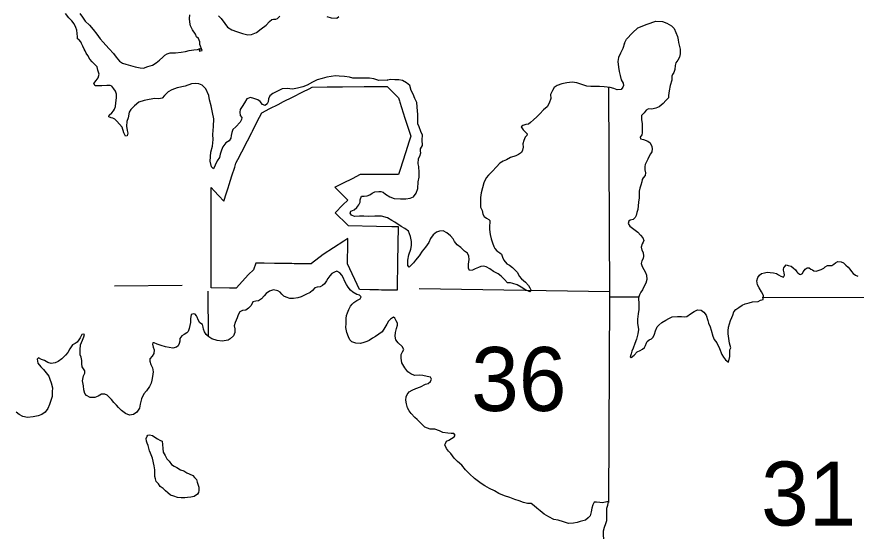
# Model space of a CAD drawing. Extents: x 77230 to 630905, y 790554 to 1662844.
# Drawn here: x 315544 to 326622, y 1587473 to 1594330 of the extents above; entities that cross this region are included whole.
import ezdxf

# ---------------------------------------------------------------- set-up
doc = ezdxf.new("R2010")
doc.units = 0
for name, color, linetype in [('Level 12', 7, 'Continuous'), ('Level 15', 7, 'Continuous'), ('Level 16', 7, 'Continuous'), ('Level 17', 7, 'Continuous')]:
    doc.layers.add(name, color=color, linetype=linetype)

msp = doc.modelspace()

# ---------------------------------------------------------------- linework, layer by layer
at = {"layer": 'Level 12'}
msp.add_lwpolyline([(320562, 1590719), (320415, 1590722), (320359, 1590723), (320316, 1590724), (320270, 1590725), (320204, 1590726), (320068, 1590729), (319909, 1591068), (319910, 1591138), (319913, 1591273), (319915, 1591403), (319858, 1591366), (319587, 1591192), (319434, 1591075), (319427, 1591070), (319204, 1591071), (319174, 1591072), (319033, 1591074), (318947, 1591075), (318811, 1591076), (318768, 1591076), (318755, 1591076), (318698, 1591077), (318668, 1590989), (318603, 1590926), (318440, 1590746), (318353, 1590748), (318109, 1590751), (318109, 1590802), (318109, 1591122), (318109, 1591213), (318109, 1591273), (318109, 1591433), (318109, 1591519), (318110, 1592076), (318151, 1592034), (318212, 1591968), (318276, 1591898), (318311, 1592008), (318332, 1592074), (318346, 1592117), (318383, 1592232), (318420, 1592346), (318437, 1592397), (318461, 1592446), (318513, 1592549), (318588, 1592692), (318644, 1592803), (318653, 1592820), (318717, 1592946), (318777, 1593063), (318885, 1593118), (318992, 1593173), (319066, 1593210), (319183, 1593270), (319318, 1593338), (319402, 1593381), (319444, 1593402), (319639, 1593404), (319844, 1593406), (320129, 1593409), (320362, 1593411), (320389, 1593412), (320432, 1593412), (320478, 1593364), (320529, 1593312), (320580, 1593259), (320593, 1593219), (320598, 1593202), (320666, 1592992), (320745, 1592754), (320722, 1592687), (320673, 1592534), (320602, 1592314), (320580, 1592247), (320428, 1592247), (320388, 1592247), (320231, 1592247), (320076, 1592247), (319968, 1592193), (319850, 1592134), (319745, 1592081), (319741, 1592079), (319767, 1592053), (319836, 1591986), (319913, 1591911), (319849, 1591846), (319747, 1591743), (319910, 1591582), (319917, 1591575), (320291, 1591566), (320493, 1591562), (320578, 1591560), (320569, 1591094), (320563, 1590754)], close=True, dxfattribs=at)
at = {"layer": 'Level 15'}
msp.add_lwpolyline([(323356, 1587916), (323371, 1590641), (323359, 1593403)], dxfattribs=at)
at = {"layer": 'Level 16'}
for points in [[(316833, 1590779), (317726, 1590787)], [(318066, 1590707), (318068, 1590106)], [(320855, 1590745), (323369, 1590703)], [(323375, 1590635), (323752, 1590634)], [(325383, 1590629), (327123, 1590623)]]:
    msp.add_lwpolyline(points, dxfattribs=at)
at = {"layer": 'Level 17'}
for points in [[(316434, 1593904), (316414, 1593944), (316398, 1593977), (316389, 1594001), (316365, 1594029), (316347, 1594037), (316345, 1594065), (316342, 1594109), (316336, 1594153), (316323, 1594189), (316301, 1594239), (316269, 1594278), (316230, 1594316), (316186, 1594374)], [(316375, 1594375), (316410, 1594326), (316448, 1594272), (316503, 1594221), (316553, 1594163), (316600, 1594100), (316644, 1594040), (316683, 1593996), (316719, 1593955), (316765, 1593907)], [(317960, 1593963), (317958, 1594001), (317941, 1594043), (317917, 1594067), (317901, 1594099), (317862, 1594160), (317836, 1594212), (317827, 1594258), (317825, 1594308), (317826, 1594358)], [(318205, 1594344), (318240, 1594306), (318288, 1594243), (318325, 1594193), (318381, 1594158), (318443, 1594134), (318523, 1594109), (318595, 1594090), (318643, 1594096), (318709, 1594123), (318768, 1594170), (318833, 1594220), (318879, 1594267), (318912, 1594295), (318934, 1594298), (318962, 1594298), (318986, 1594306), (319014, 1594338)], [(319638, 1594335), (319692, 1594317), (319766, 1594314), (319796, 1594336)], [(323563, 1593982), (323590, 1594033), (323669, 1594120), (323738, 1594184), (323865, 1594234), (323977, 1594273), (324064, 1594270), (324124, 1594246), (324183, 1594209), (324219, 1594175), (324242, 1594121), (324262, 1594070), (324274, 1594024), (324277, 1593990)], [(316812, 1592990), (316788, 1592998), (316758, 1593010), (316764, 1593032), (316797, 1593064), (316819, 1593088), (316833, 1593112), (316845, 1593146), (316852, 1593194), (316860, 1593261), (316859, 1593307), (316845, 1593349), (316825, 1593380), (316799, 1593414), (316775, 1593422), (316733, 1593422), (316667, 1593419), (316613, 1593419), (316577, 1593420), (316563, 1593448), (316591, 1593487), (316616, 1593523), (316630, 1593573), (316615, 1593627), (316603, 1593669), (316563, 1593714), (316541, 1593736), (316510, 1593770), (316482, 1593820), (316460, 1593850), (316448, 1593880), (316434, 1593904)], [(316765, 1593907), (316819, 1593845), (316857, 1593797), (316898, 1593745), (316938, 1593719), (316984, 1593704), (317044, 1593686), (317108, 1593669), (317174, 1593655), (317218, 1593654), (317275, 1593674), (317337, 1593693), (317385, 1593721), (317428, 1593757), (317470, 1593796), (317500, 1593822), (317528, 1593842), (317567, 1593855), (317639, 1593855), (317715, 1593862), (317771, 1593870), (317821, 1593885), (317882, 1593895), (317930, 1593897), (317964, 1593910), (317952, 1593876), (317992, 1593886), (317960, 1593963)], [(323563, 1593982), (323543, 1593912), (323510, 1593850), (323486, 1593793), (323477, 1593739), (323483, 1593663), (323492, 1593609), (323508, 1593553), (323522, 1593500), (323545, 1593456), (323553, 1593424), (323541, 1593400), (323519, 1593371), (323468, 1593365), (323422, 1593383), (323374, 1593398), (323294, 1593406), (323236, 1593409), (323170, 1593411), (323118, 1593410), (323066, 1593416), (322986, 1593439), (322936, 1593459), (322874, 1593468), (322804, 1593460), (322735, 1593443), (322675, 1593425), (322637, 1593398), (322616, 1593358), (322588, 1593304), (322593, 1593252), (322569, 1593190), (322544, 1593142), (322494, 1593101), (322445, 1593047), (322409, 1593008), (322363, 1592970), (322322, 1592934), (322296, 1592914), (322264, 1592907), (322224, 1592897), (322202, 1592877), (322227, 1592839), (322259, 1592805), (322279, 1592787), (322277, 1592763), (322253, 1592743), (322234, 1592697), (322224, 1592653), (322225, 1592609), (322217, 1592571), (322203, 1592537), (322164, 1592512), (322128, 1592494), (322058, 1592471), (322006, 1592441), (321963, 1592425), (321917, 1592398), (321873, 1592350), (321818, 1592289), (321771, 1592241), (321737, 1592203), (321708, 1592138), (321688, 1592072), (321671, 1592004), (321663, 1591944), (321662, 1591888), (321664, 1591818), (321687, 1591774), (321693, 1591726), (321713, 1591692), (321741, 1591670), (321773, 1591655), (321787, 1591641), (321788, 1591615), (321782, 1591571), (321784, 1591521), (321793, 1591455), (321805, 1591401), (321824, 1591345), (321840, 1591299), (321854, 1591271), (321880, 1591241), (321921, 1591214), (321939, 1591196), (321955, 1591156), (321971, 1591116), (322011, 1591070), (322046, 1591051), (322088, 1591019), (322118, 1590989), (322150, 1590953), (322174, 1590907), (322205, 1590872), (322259, 1590828), (322297, 1590782), (322315, 1590753), (322332, 1590715), (322314, 1590700), (322248, 1590730), (322200, 1590760)], [(324277, 1593990), (324298, 1593903), (324300, 1593843), (324290, 1593795), (324268, 1593757), (324242, 1593723), (324232, 1593685), (324228, 1593633), (324217, 1593593), (324199, 1593569), (324189, 1593545), (324187, 1593493), (324167, 1593423), (324153, 1593351), (324147, 1593289), (324147, 1593259), (324111, 1593227), (324073, 1593187), (324021, 1593143), (323977, 1593123), (323923, 1593111), (323880, 1593113), (323848, 1593096), (323824, 1593064), (323788, 1593028), (323790, 1592974), (323797, 1592918), (323797, 1592862), (323799, 1592826), (323797, 1592796), (323791, 1592770), (323773, 1592742), (323777, 1592720), (323815, 1592708), (323873, 1592687), (323903, 1592665), (323925, 1592619), (323931, 1592587), (323923, 1592547), (323907, 1592519), (323887, 1592483), (323871, 1592451), (323855, 1592415), (323835, 1592379), (323831, 1592353), (323832, 1592309), (323842, 1592271), (323838, 1592235), (323810, 1592203), (323798, 1592183), (323792, 1592153), (323778, 1592107), (323768, 1592067), (323758, 1592027), (323756, 1591991), (323756, 1591941), (323750, 1591883), (323744, 1591833), (323740, 1591787), (323728, 1591745), (323720, 1591705), (323706, 1591681), (323678, 1591656), (323638, 1591646), (323622, 1591630), (323612, 1591600), (323634, 1591568), (323686, 1591525), (323740, 1591487), (323775, 1591447), (323807, 1591411), (323819, 1591379), (323809, 1591357), (323799, 1591333), (323785, 1591291), (323795, 1591249), (323809, 1591217), (323813, 1591171), (323809, 1591139), (323793, 1591107), (323785, 1591073), (323799, 1591035), (323843, 1590955), (323854, 1590921), (323858, 1590863), (323846, 1590813), (323820, 1590763), (323802, 1590725), (323780, 1590693), (323764, 1590661), (323750, 1590619), (323754, 1590537), (323752, 1590467), (323746, 1590407), (323734, 1590339), (323734, 1590287), (323750, 1590203), (323740, 1590143), (323723, 1590075), (323701, 1590017), (323677, 1589957)], [(320432, 1593493), (320322, 1593490), (320256, 1593512), (320198, 1593521), (320120, 1593519), (320064, 1593518), (319978, 1593519), (319934, 1593533), (319869, 1593543), (319799, 1593548), (319749, 1593550), (319695, 1593543), (319635, 1593531), (319575, 1593514), (319510, 1593496), (319446, 1593465), (319375, 1593429), (319319, 1593406), (319249, 1593386), (319181, 1593375), (319112, 1593383), (319048, 1593380), (318986, 1593349), (318921, 1593319), (318885, 1593285), (318867, 1593245), (318860, 1593208), (318848, 1593180), (318824, 1593158), (318788, 1593174), (318754, 1593210), (318726, 1593233), (318674, 1593253), (318630, 1593263), (318582, 1593248), (318548, 1593194), (318519, 1593146), (318491, 1593105), (318489, 1593071), (318492, 1593029), (318514, 1593002), (318510, 1592972), (318493, 1592941), (318435, 1592879), (318396, 1592841), (318382, 1592804), (318374, 1592762), (318369, 1592728), (318345, 1592692), (318303, 1592664), (318264, 1592615), (318246, 1592569), (318229, 1592517), (318219, 1592471), (318187, 1592427), (318164, 1592372), (318140, 1592324), (318112, 1592348), (318096, 1592426), (318107, 1592542), (318126, 1592624), (318137, 1592710), (318131, 1592774), (318142, 1592883), (318145, 1592985), (318128, 1593065), (318110, 1593154), (318089, 1593236), (318079, 1593292), (318038, 1593378), (317992, 1593426), (317946, 1593445), (317900, 1593449), (317848, 1593447), (317766, 1593414), (317661, 1593391), (317589, 1593366), (317542, 1593338), (317494, 1593292), (317462, 1593255), (317419, 1593245), (317365, 1593253), (317293, 1593240), (317225, 1593225), (317154, 1593201), (317098, 1593156), (317047, 1593108), (317027, 1593072), (317012, 1592996), (316996, 1592947), (316990, 1592885), (316999, 1592831), (317009, 1592792), (317003, 1592757), (316980, 1592753), (316959, 1592797), (316933, 1592873), (316900, 1592913), (316866, 1592954), (316838, 1592978), (316812, 1592990)], [(320432, 1593493), (320436, 1593494)], [(320878, 1592814), (320854, 1592876), (320837, 1592918), (320837, 1592988), (320838, 1593044), (320832, 1593086), (320828, 1593140), (320823, 1593200), (320797, 1593252), (320774, 1593308), (320748, 1593359), (320732, 1593421), (320689, 1593457), (320633, 1593491), (320587, 1593498), (320535, 1593500), (320481, 1593503), (320436, 1593494)], [(322200, 1590760), (322147, 1590791), (322089, 1590809), (322061, 1590817), (322021, 1590820), (321981, 1590860), (321937, 1590908), (321895, 1590937), (321835, 1590969), (321788, 1591004), (321738, 1591030), (321702, 1591036), (321669, 1591032), (321637, 1591021), (321593, 1591001), (321557, 1590983), (321519, 1590980), (321507, 1591010), (321507, 1591064), (321516, 1591126), (321508, 1591172), (321492, 1591208), (321453, 1591238), (321403, 1591284), (321357, 1591321), (321319, 1591365), (321304, 1591401), (321268, 1591439), (321218, 1591478), (321170, 1591506), (321124, 1591499), (321082, 1591487), (321039, 1591451), (321003, 1591402), (320984, 1591352), (320940, 1591288), (320895, 1591238), (320853, 1591175), (320808, 1591119), (320778, 1591083), (320749, 1591052), (320723, 1591026), (320705, 1591048), (320706, 1591116), (320720, 1591186), (320745, 1591262), (320752, 1591310), (320752, 1591364), (320742, 1591428), (320713, 1591502), (320665, 1591534), (320617, 1591563), (320534, 1591617), (320494, 1591639), (320436, 1591676), (320356, 1591699), (320270, 1591699), (320185, 1591694), (320123, 1591700), (320065, 1591697), (320001, 1591695), (319963, 1591712), (319943, 1591736), (319953, 1591764), (319998, 1591781), (320032, 1591811), (320060, 1591847), (320075, 1591881), (320077, 1591915), (320095, 1591960), (320129, 1591964), (320166, 1591968), (320204, 1591978), (320232, 1592003), (320268, 1592021), (320324, 1592025), (320350, 1592022), (320380, 1592016), (320410, 1591990), (320468, 1591953), (320524, 1591931), (320608, 1591928), (320678, 1591926), (320737, 1591935), (320781, 1591955), (320813, 1592001), (320838, 1592062), (320843, 1592150), (320853, 1592212), (320856, 1592276), (320848, 1592352), (320840, 1592390), (320847, 1592460), (320865, 1592492), (320876, 1592532), (320870, 1592556), (320874, 1592586), (320899, 1592630), (320895, 1592704), (320898, 1592768), (320878, 1592814)], [(324936, 1589771), (324954, 1589847), (324954, 1589897), (324956, 1589935), (324968, 1589959), (324951, 1590023), (324941, 1590081), (324931, 1590143), (324931, 1590183), (324935, 1590231), (324949, 1590275), (324961, 1590319), (324981, 1590361), (324993, 1590389), (325009, 1590433), (325035, 1590467), (325073, 1590493), (325117, 1590525), (325157, 1590541), (325209, 1590553), (325255, 1590567), (325327, 1590571), (325360, 1590589), (325396, 1590597), (325398, 1590649), (325373, 1590699), (325343, 1590753), (325319, 1590793), (325311, 1590843), (325325, 1590889), (325345, 1590919), (325373, 1590939), (325411, 1590951), (325449, 1590959), (325485, 1590955), (325529, 1590952), (325569, 1590940), (325596, 1590924), (325628, 1590908), (325664, 1590894), (325676, 1590918), (325670, 1590950), (325664, 1590986), (325662, 1591000), (325668, 1591016), (325678, 1591034), (325696, 1591056), (325724, 1591048), (325764, 1591038), (325792, 1591016), (325822, 1590988), (325838, 1590964), (325852, 1590948), (325872, 1590934), (325888, 1590928), (325912, 1590942), (325924, 1590962), (325938, 1590986), (325950, 1591000), (325976, 1591018), (326000, 1591016), (326024, 1590998), (326047, 1590988), (326065, 1590976), (326095, 1590974), (326119, 1590980), (326159, 1590993), (326193, 1591011), (326211, 1591031), (326241, 1591049), (326269, 1591049), (326301, 1591047), (326325, 1591065), (326347, 1591083), (326379, 1591101), (326423, 1591097), (326453, 1591081), (326487, 1591051), (326516, 1591023), (326536, 1590999), (326560, 1590969), (326584, 1590939), (326612, 1590917), (326642, 1590905)], [(319968, 1590536), (319992, 1590560), (320032, 1590584), (320076, 1590605), (320087, 1590631), (320069, 1590653), (320031, 1590662), (319977, 1590694), (319947, 1590720), (319917, 1590760), (319895, 1590797), (319874, 1590835), (319850, 1590887), (319832, 1590917), (319808, 1590951), (319769, 1590970), (319738, 1590960), (319700, 1590940), (319674, 1590912), (319650, 1590873), (319631, 1590845), (319603, 1590803), (319577, 1590781), (319548, 1590767), (319510, 1590762), (319478, 1590750), (319448, 1590718), (319414, 1590691), (319357, 1590665), (319295, 1590635), (319251, 1590620), (319194, 1590612), (319146, 1590613), (319100, 1590629), (319070, 1590641), (319040, 1590668), (319019, 1590696), (318989, 1590714), (318931, 1590724), (318880, 1590709), (318834, 1590677), (318808, 1590647), (318773, 1590606)], [(318773, 1590606), (318735, 1590580), (318697, 1590578), (318661, 1590565), (318636, 1590517), (318604, 1590483), (318566, 1590459), (318524, 1590454), (318487, 1590436), (318467, 1590394), (318453, 1590358), (318426, 1590295), (318414, 1590249), (318423, 1590209), (318423, 1590163), (318405, 1590119), (318360, 1590079), (318332, 1590063), (318254, 1590048), (318188, 1590057), (318120, 1590079), (318080, 1590103), (318042, 1590138), (318020, 1590170), (318008, 1590208), (318003, 1590234), (317997, 1590266), (317961, 1590292), (317939, 1590328), (317925, 1590363), (317916, 1590383), (317900, 1590403), (317882, 1590409), (317846, 1590401), (317835, 1590341), (317837, 1590295), (317828, 1590253), (317818, 1590213), (317808, 1590174), (317789, 1590158), (317751, 1590136), (317721, 1590120), (317697, 1590082), (317694, 1590049), (317686, 1590019), (317676, 1589987), (317652, 1589967), (317603, 1589955), (317555, 1589966), (317505, 1589972), (317449, 1589992), (317395, 1590009), (317359, 1590027), (317339, 1590027), (317333, 1590007), (317345, 1589969), (317355, 1589933), (317352, 1589885), (317332, 1589851), (317300, 1589814), (317301, 1589782), (317313, 1589740), (317335, 1589698), (317342, 1589644), (317334, 1589580), (317325, 1589532), (317317, 1589492), (317295, 1589448), (317254, 1589392), (317222, 1589351), (317189, 1589285), (317172, 1589217), (317162, 1589165), (317130, 1589111), (317085, 1589078), (317031, 1589072), (316977, 1589091), (316927, 1589131), (316887, 1589171), (316860, 1589204), (316824, 1589240), (316792, 1589280), (316760, 1589314), (316736, 1589335), (316704, 1589349), (316662, 1589347), (316620, 1589323), (316574, 1589304), (316514, 1589306), (316466, 1589329), (316440, 1589357), (316430, 1589405), (316423, 1589457), (316413, 1589525), (316424, 1589589), (316444, 1589627), (316444, 1589655), (316409, 1589707), (316403, 1589747), (316403, 1589793), (316394, 1589837)], [(322118, 1587959), (322050, 1587983), (321980, 1588008), (321906, 1588038), (321848, 1588071), (321784, 1588105), (321720, 1588138), (321674, 1588170), (321621, 1588210), (321583, 1588237), (321519, 1588297), (321465, 1588350), (321418, 1588412), (321362, 1588460), (321318, 1588505), (321271, 1588563), (321241, 1588595), (321213, 1588633), (321195, 1588679), (321204, 1588695), (321216, 1588727), (321244, 1588739), (321280, 1588765), (321302, 1588777), (321317, 1588784), (321331, 1588808), (321313, 1588828), (321277, 1588831), (321231, 1588835), (321165, 1588844), (321121, 1588866), (321063, 1588884), (320999, 1588887), (320931, 1588913), (320881, 1588960), (320827, 1589012), (320795, 1589042), (320748, 1589091), (320722, 1589129), (320700, 1589169), (320687, 1589221), (320679, 1589271), (320683, 1589313), (320698, 1589345), (320724, 1589381), (320764, 1589403), (320809, 1589422), (320871, 1589446), (320937, 1589479), (320971, 1589491), (321002, 1589515), (321016, 1589546), (321004, 1589571), (320960, 1589583), (320904, 1589595), (320856, 1589598), (320794, 1589596), (320746, 1589617), (320706, 1589645), (320664, 1589695), (320625, 1589761), (320615, 1589825), (320618, 1589873), (320636, 1589909), (320650, 1589937), (320629, 1589977), (320577, 1590026), (320545, 1590066), (320539, 1590114), (320544, 1590164), (320554, 1590214), (320567, 1590260), (320567, 1590284), (320551, 1590318), (320535, 1590352), (320517, 1590366), (320475, 1590338), (320451, 1590310), (320426, 1590271), (320402, 1590227), (320368, 1590173), (320323, 1590140), (320279, 1590110), (320237, 1590086), (320196, 1590057), (320162, 1590043), (320122, 1590031), (320080, 1590018), (320018, 1590020), (319966, 1590038), (319938, 1590067), (319920, 1590107), (319900, 1590161), (319887, 1590229), (319889, 1590283), (319892, 1590347), (319896, 1590385), (319908, 1590421), (319927, 1590465), (319947, 1590508), (319968, 1590536)], [(323677, 1589957), (323659, 1589917), (323651, 1589881), (323639, 1589843), (323651, 1589831), (323693, 1589865), (323733, 1589907), (323769, 1589925), (323803, 1589943), (323829, 1589963), (323843, 1589989), (323855, 1590025), (323863, 1590045), (323889, 1590065), (323919, 1590077), (323941, 1590101), (323959, 1590139), (323975, 1590185), (323997, 1590235), (324019, 1590257), (324059, 1590293), (324111, 1590325), (324149, 1590349), (324193, 1590368), (324263, 1590372), (324317, 1590374), (324352, 1590370), (324386, 1590372), (324434, 1590408), (324482, 1590440), (324528, 1590460), (324574, 1590456), (324612, 1590430), (324640, 1590390), (324666, 1590322), (324674, 1590284), (324695, 1590236), (324707, 1590194), (324729, 1590116), (324749, 1590070), (324783, 1590025), (324817, 1589949), (324849, 1589873), (324869, 1589835), (324898, 1589801), (324936, 1589771)], [(316394, 1589837), (316382, 1589867), (316382, 1589935), (316387, 1589999), (316410, 1590061), (316430, 1590103), (316438, 1590134), (316420, 1590139), (316402, 1590135), (316392, 1590119), (316380, 1590091), (316365, 1590065), (316343, 1590035), (316315, 1590017), (316279, 1589998), (316244, 1589948), (316216, 1589898), (316187, 1589865), (316165, 1589841), (316139, 1589813), (316091, 1589781), (316050, 1589760), (315998, 1589754), (315954, 1589768), (315912, 1589793), (315870, 1589807), (315832, 1589827), (315812, 1589812), (315824, 1589758), (315861, 1589707), (315897, 1589673), (315933, 1589629), (315967, 1589586), (315982, 1589546), (316000, 1589498), (316014, 1589434), (316013, 1589378), (316011, 1589316), (315994, 1589264), (315978, 1589213), (315953, 1589157), (315917, 1589111), (315876, 1589081), (315828, 1589062), (315762, 1589048), (315686, 1589041), (315626, 1589055), (315576, 1589082), (315536, 1589112)], [(317273, 1588809), (317295, 1588810), (317336, 1588802), (317367, 1588782), (317399, 1588758), (317433, 1588743), (317461, 1588729), (317467, 1588685), (317472, 1588631), (317478, 1588581), (317504, 1588537), (317525, 1588493), (317555, 1588464), (317585, 1588418), (317619, 1588396), (317657, 1588378), (317703, 1588349), (317747, 1588337), (317789, 1588311), (317821, 1588298), (317868, 1588274), (317890, 1588248), (317916, 1588220), (317926, 1588188), (317938, 1588148), (317945, 1588120), (317947, 1588078), (317943, 1588052), (317929, 1588028), (317886, 1587998), (317840, 1587990), (317796, 1587983), (317760, 1587979), (317714, 1587981), (317664, 1587984), (317616, 1588002), (317574, 1588017), (317538, 1588047), (317508, 1588071), (317474, 1588101), (317436, 1588130), (317413, 1588164), (317385, 1588196), (317373, 1588232), (317367, 1588262), (317366, 1588306), (317364, 1588348), (317358, 1588400), (317349, 1588442), (317345, 1588464), (317335, 1588504), (317310, 1588568), (317296, 1588600), (317288, 1588636), (317276, 1588671), (317265, 1588703), (317257, 1588729), (317253, 1588763), (317263, 1588793)], [(317263, 1588793), (317273, 1588809)], [(323292, 1587437), (323285, 1587488), (323287, 1587545), (323302, 1587593), (323320, 1587641), (323330, 1587679), (323329, 1587747), (323331, 1587793), (323332, 1587845), (323344, 1587885), (323352, 1587933), (323332, 1587925), (323274, 1587915), (323238, 1587916), (323196, 1587922), (323166, 1587922), (323148, 1587886), (323133, 1587845), (323123, 1587797), (323112, 1587743), (323084, 1587715), (323048, 1587685), (322979, 1587668), (322939, 1587652), (322893, 1587645), (322825, 1587639), (322761, 1587664), (322689, 1587684), (322631, 1587695), (322565, 1587731), (322505, 1587764), (322453, 1587806), (322406, 1587844), (322372, 1587873), (322332, 1587903), (322284, 1587907), (322230, 1587916), (322172, 1587940), (322118, 1587959)]]:
    msp.add_lwpolyline(points, dxfattribs=at)

# ---------------------------------------------------------------- texts
at = {"layer": 'Level 16'}
for s, p in [('36', (321541, 1589126)), ('31', (325367, 1587614))]:
    msp.add_text(s, height=844.8, dxfattribs=at).set_placement(p)

doc.saveas('drawing.dxf')
